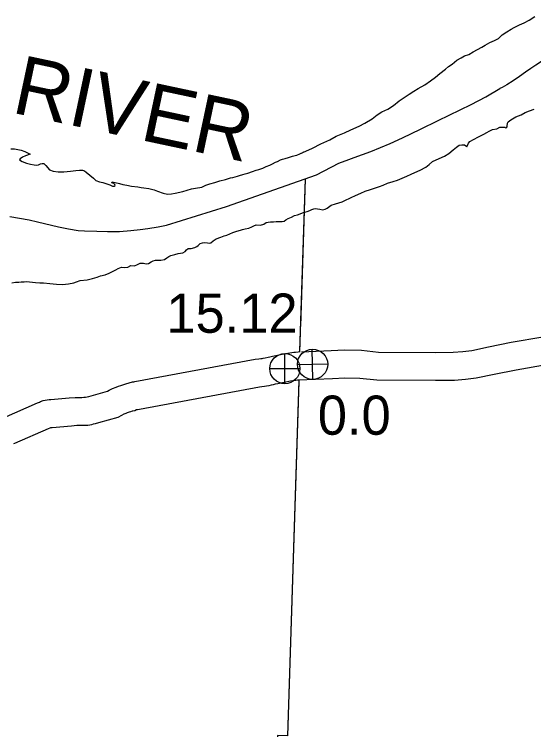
# Model space of a CAD drawing. Extents: x -939622 to -934245, y 1383184 to 1385301.
# Drawn here: x -936296.56 to -936279.78, y 1384600.46 to 1384623.58 of the extents above; entities that cross this region are included whole.
import ezdxf

# ---------------------------------------------------------------- set-up
doc = ezdxf.new("R2010")
doc.units = 0
for name, color, linetype in [('Level 10', 7, 'Continuous'), ('Level 2', 7, 'Continuous'), ('Level 25', 7, 'Continuous'), ('Level 26', 7, 'Continuous'), ('Level 9', 7, 'Continuous')]:
    doc.layers.add(name, color=color, linetype=linetype)

msp = doc.modelspace()

# ---------------------------------------------------------------- linework, layer by layer
at = {"layer": 'Level 10'}
for points in [[(-936276.151, 1384613.777), (-936276.89, 1384613.656), (-936277.427, 1384613.552), (-936277.968, 1384613.442), (-936278.644, 1384613.321), (-936279.484, 1384613.149), (-936280.509, 1384612.969), (-936281.241, 1384612.82), (-936281.782, 1384612.709), (-936282.065, 1384612.675), (-936282.383, 1384612.651), (-936282.954, 1384612.642), (-936284.794, 1384612.656), (-936285.341, 1384612.712), (-936285.89, 1384612.725), (-936286.318, 1384612.704), (-936287.283, 1384612.662)], [(-936275.965, 1384612.895), (-936276.732, 1384612.77), (-936277.252, 1384612.669), (-936277.799, 1384612.558), (-936278.475, 1384612.437), (-936279.315, 1384612.264), (-936280.341, 1384612.085), (-936281.061, 1384611.938), (-936281.638, 1384611.82), (-936281.977, 1384611.779), (-936282.342, 1384611.751), (-936282.95, 1384611.742), (-936284.844, 1384611.756), (-936285.398, 1384611.813), (-936285.879, 1384611.825), (-936286.277, 1384611.805), (-936287.378, 1384611.757)], [(-936296.91, 1384610.542), (-936295.814, 1384611.024), (-936295.753, 1384611.049), (-936295.715, 1384611.066), (-936295.634, 1384611.098), (-936295.568, 1384611.112), (-936295.497, 1384611.122), (-936295.432, 1384611.129), (-936295.385, 1384611.129), (-936294.785, 1384611.182), (-936294.594, 1384611.197), (-936294.466, 1384611.202), (-936294.385, 1384611.2), (-936294.315, 1384611.204), (-936294.272, 1384611.204), (-936294.264, 1384611.206), (-936294.211, 1384611.22), (-936294.154, 1384611.232), (-936294.082, 1384611.253), (-936293.546, 1384611.406), (-936293.502, 1384611.429), (-936293.387, 1384611.486), (-936293.274, 1384611.535), (-936293.19, 1384611.564), (-936293.117, 1384611.587), (-936293.09, 1384611.596), (-936293.022, 1384611.621), (-936292.959, 1384611.638), (-936292.855, 1384611.671), (-936292.743, 1384611.701), (-936292.695, 1384611.707), (-936292.67, 1384611.711), (-936288.778, 1384612.433), (-936288.663, 1384612.448), (-936288.598, 1384612.454), (-936288.554, 1384612.462), (-936288.516, 1384612.468), (-936288.459, 1384612.484), (-936288.362, 1384612.503), (-936288.3, 1384612.516), (-936288.224, 1384612.531), (-936287.794, 1384612.62), (-936287.726, 1384612.629), (-936287.664, 1384612.643), (-936287.591, 1384612.651), (-936287.526, 1384612.661), (-936287.476, 1384612.666), (-936287.392, 1384612.675), (-936287.349, 1384612.68)], [(-936296.573, 1384609.706), (-936296.546, 1384609.719), (-936295.461, 1384610.196), (-936295.403, 1384610.22), (-936295.383, 1384610.229), (-936295.341, 1384610.229), (-936294.71, 1384610.286), (-936294.541, 1384610.299), (-936294.46, 1384610.302), (-936294.374, 1384610.3), (-936294.288, 1384610.304), (-936294.181, 1384610.305), (-936294.058, 1384610.329), (-936293.998, 1384610.346), (-936293.935, 1384610.359), (-936293.834, 1384610.388), (-936293.207, 1384610.566), (-936293.089, 1384610.629), (-936293.008, 1384610.669), (-936292.949, 1384610.695), (-936292.907, 1384610.709), (-936292.843, 1384610.73), (-936292.792, 1384610.746), (-936292.747, 1384610.763), (-936292.737, 1384610.766), (-936292.671, 1384610.779), (-936292.61, 1384610.805), (-936292.604, 1384610.807), (-936292.576, 1384610.814), (-936292.514, 1384610.824), (-936288.635, 1384611.544), (-936288.559, 1384611.554), (-936288.48, 1384611.562), (-936288.411, 1384611.573), (-936288.323, 1384611.587), (-936288.249, 1384611.608), (-936288.185, 1384611.621), (-936288.121, 1384611.634), (-936288.043, 1384611.65), (-936287.642, 1384611.732), (-936287.567, 1384611.742), (-936287.516, 1384611.754), (-936287.469, 1384611.759), (-936287.414, 1384611.768), (-936287.394, 1384611.77)]]:
    msp.add_lwpolyline(points, dxfattribs=at)
at = {"layer": 'Level 2'}
for points in [[(-936277.302, 1384623.577), (-936277.562, 1384623.367), (-936277.777, 1384623.205), (-936277.964, 1384623.069), (-936278.191, 1384622.919), (-936278.433, 1384622.751), (-936278.625, 1384622.624), (-936278.897, 1384622.456), (-936279.087, 1384622.327), (-936279.303, 1384622.192), (-936279.489, 1384622.076), (-936279.711, 1384621.929), (-936279.868, 1384621.825), (-936280.039, 1384621.713), (-936280.241, 1384621.565), (-936280.447, 1384621.429), (-936280.647, 1384621.295), (-936280.799, 1384621.212), (-936280.872, 1384621.178)], [(-936277.302, 1384623.577), (-936277.562, 1384623.367), (-936277.777, 1384623.205), (-936277.964, 1384623.069), (-936278.191, 1384622.919), (-936278.433, 1384622.751), (-936278.625, 1384622.624), (-936278.897, 1384622.456), (-936279.087, 1384622.327), (-936279.303, 1384622.192), (-936279.489, 1384622.076), (-936279.711, 1384621.929), (-936279.868, 1384621.825), (-936280.039, 1384621.713), (-936280.241, 1384621.565), (-936280.447, 1384621.429), (-936280.647, 1384621.295), (-936280.799, 1384621.212), (-936280.872, 1384621.178)], [(-936283.436, 1384619.867), (-936282.863, 1384620.144), (-936281.795, 1384620.662), (-936281.33, 1384620.912), (-936280.872, 1384621.178)], [(-936283.436, 1384619.867), (-936282.863, 1384620.144), (-936281.795, 1384620.662), (-936281.33, 1384620.912), (-936280.872, 1384621.178)], [(-936286.799, 1384618.389), (-936286.079, 1384618.772), (-936285.752, 1384618.891), (-936285.584, 1384618.948), (-936285.043, 1384619.148), (-936284.42, 1384619.407), (-936284.019, 1384619.589), (-936283.436, 1384619.867)], [(-936286.799, 1384618.389), (-936286.079, 1384618.772), (-936285.752, 1384618.891), (-936285.584, 1384618.948), (-936285.043, 1384619.148), (-936284.42, 1384619.407), (-936284.019, 1384619.589), (-936283.436, 1384619.867)], [(-936296.705, 1384617.048), (-936296.393, 1384616.988), (-936296.081, 1384616.932), (-936295.808, 1384616.869), (-936295.13, 1384616.711), (-936294.809, 1384616.642), (-936294.498, 1384616.595), (-936294.291, 1384616.585), (-936293.896, 1384616.571), (-936293.546, 1384616.56), (-936293.163, 1384616.564), (-936292.798, 1384616.592), (-936292.499, 1384616.628), (-936292.245, 1384616.658), (-936291.913, 1384616.716), (-936291.648, 1384616.77), (-936289.709, 1384617.373), (-936286.799, 1384618.389)], [(-936296.705, 1384617.048), (-936296.393, 1384616.988), (-936296.081, 1384616.932), (-936295.808, 1384616.869), (-936295.13, 1384616.711), (-936294.809, 1384616.642), (-936294.498, 1384616.595), (-936294.291, 1384616.585), (-936293.896, 1384616.571), (-936293.546, 1384616.56), (-936293.163, 1384616.564), (-936292.798, 1384616.592), (-936292.499, 1384616.628), (-936292.245, 1384616.658), (-936291.913, 1384616.716), (-936291.648, 1384616.77), (-936289.709, 1384617.373), (-936286.799, 1384618.389)], [(-936287.165, 1384618.261), (-936286.799, 1384618.389)], [(-936287.165, 1384618.261), (-936287.342, 1384612.663)], [(-936287.166, 1384618.247), (-936287.341, 1384612.697)], [(-936287.166, 1384618.247), (-936287.316, 1384613.5)], [(-936287.371, 1384611.749), (-936287.733, 1384600.271), (-936288.056, 1384600.276), (-936288.242, 1384590.061), (-936288.252, 1384588.537)], [(-936287.372, 1384611.71), (-936287.733, 1384600.271), (-936288.056, 1384600.276), (-936288.242, 1384590.061), (-936288.252, 1384588.502)]]:
    msp.add_lwpolyline(points, dxfattribs=at)
at = {"layer": 'Level 26'}
for p, q in [((-936287.819, 1384611.642), (-936287.819, 1384612.617)), ((-936286.913, 1384611.783), (-936286.935, 1384612.759)), ((-936288.306, 1384612.129), (-936287.331, 1384612.129)), ((-936287.412, 1384612.26), (-936286.436, 1384612.282))]:
    msp.add_line(p, q, dxfattribs=at)
for centre, radius in [((-936287.819, 1384612.129), 0.487), ((-936286.924, 1384612.271), 0.488)]:
    msp.add_circle(centre, radius, dxfattribs=at)
at = {"layer": 'Level 9'}
for points in [[(-936287.333, 1384619.065), (-936286.929, 1384619.254), (-936286.654, 1384619.392), (-936286.364, 1384619.519), (-936286.157, 1384619.639), (-936285.897, 1384619.747), (-936285.685, 1384619.849), (-936285.418, 1384619.963), (-936285.233, 1384620.065), (-936284.997, 1384620.203), (-936284.838, 1384620.332), (-936284.691, 1384620.422), (-936284.494, 1384620.509), (-936284.309, 1384620.629), (-936284.123, 1384620.785), (-936283.967, 1384620.887), (-936283.8, 1384621.001), (-936283.65, 1384621.094), (-936283.51, 1384621.178), (-936283.3, 1384621.304), (-936283.115, 1384621.424), (-936282.953, 1384621.547), (-936282.81, 1384621.661), (-936282.63, 1384621.802), (-936282.529, 1384621.892), (-936282.418, 1384621.964), (-936282.262, 1384622.093), (-936282.119, 1384622.174), (-936282.017, 1384622.231), (-936281.879, 1384622.282), (-936281.73, 1384622.366), (-936281.598, 1384622.438), (-936281.455, 1384622.513), (-936281.344, 1384622.582), (-936281.194, 1384622.666), (-936281.048, 1384622.732), (-936280.913, 1384622.798), (-936280.793, 1384622.915), (-936280.644, 1384623.009), (-936280.506, 1384623.093), (-936280.408, 1384623.153), (-936280.234, 1384623.234), (-936280.091, 1384623.3), (-936279.929, 1384623.384), (-936279.738, 1384623.507)], [(-936287.333, 1384619.065), (-936286.929, 1384619.254), (-936286.654, 1384619.392), (-936286.364, 1384619.519), (-936286.157, 1384619.639), (-936285.897, 1384619.747), (-936285.685, 1384619.849), (-936285.418, 1384619.963), (-936285.233, 1384620.065), (-936284.997, 1384620.203), (-936284.838, 1384620.332), (-936284.691, 1384620.422), (-936284.494, 1384620.509), (-936284.309, 1384620.629), (-936284.123, 1384620.785), (-936283.967, 1384620.887), (-936283.8, 1384621.001), (-936283.65, 1384621.094), (-936283.51, 1384621.178), (-936283.3, 1384621.304), (-936283.115, 1384621.424), (-936282.953, 1384621.547), (-936282.81, 1384621.661), (-936282.63, 1384621.802), (-936282.529, 1384621.892), (-936282.418, 1384621.964), (-936282.262, 1384622.093), (-936282.119, 1384622.174), (-936282.017, 1384622.231), (-936281.879, 1384622.282), (-936281.73, 1384622.366), (-936281.598, 1384622.438), (-936281.455, 1384622.513), (-936281.344, 1384622.582), (-936281.194, 1384622.666), (-936281.048, 1384622.732), (-936280.913, 1384622.798), (-936280.793, 1384622.915), (-936280.644, 1384623.009), (-936280.506, 1384623.093), (-936280.408, 1384623.153), (-936280.234, 1384623.234), (-936280.091, 1384623.3), (-936279.929, 1384623.384), (-936279.738, 1384623.507)], [(-936286.839, 1384617.308), (-936286.687, 1384617.286), (-936286.597, 1384617.262), (-936286.52, 1384617.283), (-936286.451, 1384617.316), (-936286.325, 1384617.409), (-936286.188, 1384617.454), (-936285.966, 1384617.514), (-936285.9, 1384617.556), (-936285.676, 1384617.655), (-936285.533, 1384617.727), (-936285.362, 1384617.802), (-936285.227, 1384617.86), (-936285.048, 1384617.914), (-936284.922, 1384617.956), (-936284.761, 1384618.019), (-936284.644, 1384618.058), (-936284.504, 1384618.118), (-936284.321, 1384618.181), (-936284.183, 1384618.223), (-936284.034, 1384618.286), (-936283.878, 1384618.349), (-936283.741, 1384618.409), (-936283.618, 1384618.463), (-936283.442, 1384618.538), (-936283.268, 1384618.637), (-936283.157, 1384618.724), (-936283.044, 1384618.817), (-936282.834, 1384618.916), (-936282.664, 1384618.994), (-936282.526, 1384619.084), (-936282.383, 1384619.204), (-936282.272, 1384619.285), (-936282.185, 1384619.348), (-936282.104, 1384619.363), (-936282.018, 1384619.357), (-936281.973, 1384619.33), (-936281.937, 1384619.3), (-936281.913, 1384619.342), (-936281.889, 1384619.414), (-936281.838, 1384619.465), (-936281.719, 1384619.531), (-936281.563, 1384619.618), (-936281.386, 1384619.702), (-936281.288, 1384619.756), (-936281.222, 1384619.798), (-936281.114, 1384619.855), (-936280.974, 1384619.882), (-936280.869, 1384619.933), (-936280.776, 1384619.933), (-936280.716, 1384619.933), (-936280.681, 1384619.912), (-936280.651, 1384619.927), (-936280.636, 1384619.966), (-936280.627, 1384620.065), (-936280.6, 1384620.104), (-936280.519, 1384620.173), (-936280.351, 1384620.26), (-936280.184, 1384620.329), (-936280.052, 1384620.401), (-936279.912, 1384620.464), (-936279.762, 1384620.515)], [(-936286.839, 1384617.308), (-936286.687, 1384617.286), (-936286.597, 1384617.262), (-936286.52, 1384617.283), (-936286.451, 1384617.316), (-936286.325, 1384617.409), (-936286.188, 1384617.454), (-936285.966, 1384617.514), (-936285.9, 1384617.556), (-936285.676, 1384617.655), (-936285.533, 1384617.727), (-936285.362, 1384617.802), (-936285.227, 1384617.86), (-936285.048, 1384617.914), (-936284.922, 1384617.956), (-936284.761, 1384618.019), (-936284.644, 1384618.058), (-936284.504, 1384618.118), (-936284.321, 1384618.181), (-936284.183, 1384618.223), (-936284.034, 1384618.286), (-936283.878, 1384618.349), (-936283.741, 1384618.409), (-936283.618, 1384618.463), (-936283.442, 1384618.538), (-936283.268, 1384618.637), (-936283.157, 1384618.724), (-936283.044, 1384618.817), (-936282.834, 1384618.916), (-936282.664, 1384618.994), (-936282.526, 1384619.084), (-936282.383, 1384619.204), (-936282.272, 1384619.285), (-936282.185, 1384619.348), (-936282.104, 1384619.363), (-936282.018, 1384619.357), (-936281.973, 1384619.33), (-936281.937, 1384619.3), (-936281.913, 1384619.342), (-936281.889, 1384619.414), (-936281.838, 1384619.465), (-936281.719, 1384619.531), (-936281.563, 1384619.618), (-936281.386, 1384619.702), (-936281.288, 1384619.756), (-936281.222, 1384619.798), (-936281.114, 1384619.855), (-936280.974, 1384619.882), (-936280.869, 1384619.933), (-936280.776, 1384619.933), (-936280.716, 1384619.933), (-936280.681, 1384619.912), (-936280.651, 1384619.927), (-936280.636, 1384619.966), (-936280.627, 1384620.065), (-936280.6, 1384620.104), (-936280.519, 1384620.173), (-936280.351, 1384620.26), (-936280.184, 1384620.329), (-936280.052, 1384620.401), (-936279.912, 1384620.464), (-936279.762, 1384620.515)], [(-936296.674, 1384619.236), (-936296.554, 1384619.228), (-936296.443, 1384619.211), (-936296.338, 1384619.189), (-936296.221, 1384619.142), (-936296.119, 1384619.095), (-936296.05, 1384619.063), (-936296.202, 1384619.01), (-936296.3, 1384618.958), (-936296.377, 1384618.906), (-936296.395, 1384618.879), (-936296.308, 1384618.817), (-936296.172, 1384618.767), (-936296.043, 1384618.739), (-936295.918, 1384618.713), (-936295.852, 1384618.708), (-936295.777, 1384618.718), (-936295.714, 1384618.745), (-936295.658, 1384618.761), (-936295.607, 1384618.752), (-936295.546, 1384618.693), (-936295.425, 1384618.553), (-936295.308, 1384618.507), (-936295.149, 1384618.484), (-936294.957, 1384618.483), (-936294.751, 1384618.507), (-936294.572, 1384618.527), (-936294.458, 1384618.54), (-936294.357, 1384618.538), (-936294.291, 1384618.518), (-936294.239, 1384618.482), (-936294.125, 1384618.384), (-936294.004, 1384618.278), (-936293.928, 1384618.213), (-936293.811, 1384618.166), (-936293.703, 1384618.143), (-936293.577, 1384618.099), (-936293.478, 1384618.067), (-936293.385, 1384618.026), (-936293.331, 1384618.021), (-936293.307, 1384618.048), (-936293.313, 1384618.078), (-936293.35, 1384618.108), (-936293.407, 1384618.137), (-936293.401, 1384618.167), (-936293.167, 1384618.116), (-936293.053, 1384618.084), (-936292.924, 1384618.058), (-936292.774, 1384618.03), (-936292.567, 1384618.002), (-936292.459, 1384617.982), (-936292.376, 1384617.974), (-936292.211, 1384617.946), (-936292.046, 1384617.903), (-936291.932, 1384617.859), (-936291.751, 1384617.798), (-936291.61, 1384617.77), (-936291.482, 1384617.774), (-936291.362, 1384617.796), (-936291.121, 1384617.856), (-936290.84, 1384617.943), (-936290.712, 1384617.962), (-936290.503, 1384617.992), (-936290.372, 1384618.053), (-936290.246, 1384618.097), (-936290.085, 1384618.14), (-936289.924, 1384618.196), (-936289.739, 1384618.237)], [(-936296.674, 1384619.236), (-936296.554, 1384619.228), (-936296.443, 1384619.211), (-936296.338, 1384619.189), (-936296.221, 1384619.142), (-936296.119, 1384619.095), (-936296.05, 1384619.063), (-936296.202, 1384619.01), (-936296.3, 1384618.958), (-936296.377, 1384618.906), (-936296.395, 1384618.879), (-936296.308, 1384618.817), (-936296.172, 1384618.767), (-936296.043, 1384618.739), (-936295.918, 1384618.713), (-936295.852, 1384618.708), (-936295.777, 1384618.718), (-936295.714, 1384618.745), (-936295.658, 1384618.761), (-936295.607, 1384618.752), (-936295.546, 1384618.693), (-936295.425, 1384618.553), (-936295.308, 1384618.507), (-936295.149, 1384618.484), (-936294.957, 1384618.483), (-936294.751, 1384618.507), (-936294.572, 1384618.527), (-936294.458, 1384618.54), (-936294.357, 1384618.538), (-936294.291, 1384618.518), (-936294.239, 1384618.482), (-936294.125, 1384618.384), (-936294.004, 1384618.278), (-936293.928, 1384618.213), (-936293.811, 1384618.166), (-936293.703, 1384618.143), (-936293.577, 1384618.099), (-936293.478, 1384618.067), (-936293.385, 1384618.026), (-936293.331, 1384618.021), (-936293.307, 1384618.048), (-936293.313, 1384618.078), (-936293.35, 1384618.108), (-936293.407, 1384618.137), (-936293.401, 1384618.167), (-936293.167, 1384618.116), (-936293.053, 1384618.084), (-936292.924, 1384618.058), (-936292.774, 1384618.03), (-936292.567, 1384618.002), (-936292.459, 1384617.982), (-936292.376, 1384617.974), (-936292.211, 1384617.946), (-936292.046, 1384617.903), (-936291.932, 1384617.859), (-936291.751, 1384617.798), (-936291.61, 1384617.77), (-936291.482, 1384617.774), (-936291.362, 1384617.796), (-936291.121, 1384617.856), (-936290.84, 1384617.943), (-936290.712, 1384617.962), (-936290.503, 1384617.992), (-936290.372, 1384618.053), (-936290.246, 1384618.097), (-936290.085, 1384618.14), (-936289.924, 1384618.196), (-936289.739, 1384618.237)], [(-936289.739, 1384618.237), (-936289.578, 1384618.29), (-936289.5, 1384618.309), (-936289.429, 1384618.324), (-936289.348, 1384618.346), (-936289.283, 1384618.368), (-936289.178, 1384618.402), (-936289.098, 1384618.424), (-936289.011, 1384618.449), (-936288.865, 1384618.496), (-936288.743, 1384618.542), (-936288.662, 1384618.564), (-936288.531, 1384618.607), (-936288.421, 1384618.66), (-936288.308, 1384618.7), (-936288.215, 1384618.746), (-936288.117, 1384618.798), (-936288.06, 1384618.826), (-936287.965, 1384618.872), (-936287.897, 1384618.896), (-936287.81, 1384618.915), (-936287.706, 1384618.949), (-936287.637, 1384618.968), (-936287.568, 1384618.99), (-936287.482, 1384619.015), (-936287.437, 1384619.027), (-936287.333, 1384619.065), (-936287.279, 1384619.092), (-936287.211, 1384619.129)], [(-936289.739, 1384618.237), (-936289.578, 1384618.29), (-936289.5, 1384618.309), (-936289.429, 1384618.324), (-936289.348, 1384618.346), (-936289.283, 1384618.368), (-936289.178, 1384618.402), (-936289.098, 1384618.424), (-936289.011, 1384618.449), (-936288.865, 1384618.496), (-936288.743, 1384618.542), (-936288.662, 1384618.564), (-936288.531, 1384618.607), (-936288.421, 1384618.66), (-936288.308, 1384618.7), (-936288.215, 1384618.746), (-936288.117, 1384618.798), (-936288.06, 1384618.826), (-936287.965, 1384618.872), (-936287.897, 1384618.896), (-936287.81, 1384618.915), (-936287.706, 1384618.949), (-936287.637, 1384618.968), (-936287.568, 1384618.99), (-936287.482, 1384619.015), (-936287.437, 1384619.027), (-936287.333, 1384619.065), (-936287.279, 1384619.092), (-936287.211, 1384619.129)], [(-936288.547, 1384618.602), (-936288.531, 1384618.607), (-936288.421, 1384618.66), (-936288.308, 1384618.7), (-936288.215, 1384618.746), (-936288.117, 1384618.798), (-936288.06, 1384618.826), (-936287.965, 1384618.872), (-936287.897, 1384618.896), (-936287.81, 1384618.915), (-936287.706, 1384618.949), (-936287.637, 1384618.968), (-936287.568, 1384618.99), (-936287.482, 1384619.015), (-936287.437, 1384619.027), (-936287.333, 1384619.065), (-936287.279, 1384619.092), (-936287.211, 1384619.129)], [(-936288.354, 1384616.86), (-936288.285, 1384616.869), (-936288.19, 1384616.87), (-936288.1, 1384616.88), (-936287.998, 1384616.888), (-936287.908, 1384616.883), (-936287.843, 1384616.895), (-936287.783, 1384616.932), (-936287.709, 1384616.978), (-936287.602, 1384617.027), (-936287.506, 1384617.073), (-936287.414, 1384617.104), (-936287.327, 1384617.132), (-936287.25, 1384617.16), (-936287.187, 1384617.184), (-936287.104, 1384617.206), (-936287.014, 1384617.234), (-936286.952, 1384617.268), (-936286.886, 1384617.29), (-936286.839, 1384617.308)], [(-936288.354, 1384616.86), (-936288.285, 1384616.869), (-936288.19, 1384616.87), (-936288.1, 1384616.88), (-936287.998, 1384616.888), (-936287.908, 1384616.883), (-936287.843, 1384616.895), (-936287.783, 1384616.932), (-936287.709, 1384616.978), (-936287.602, 1384617.027), (-936287.506, 1384617.073), (-936287.414, 1384617.104), (-936287.327, 1384617.132), (-936287.25, 1384617.16), (-936287.187, 1384617.184), (-936287.104, 1384617.206), (-936287.014, 1384617.234), (-936286.952, 1384617.268), (-936286.886, 1384617.29), (-936286.839, 1384617.308)], [(-936288.354, 1384616.86), (-936288.285, 1384616.869), (-936288.19, 1384616.87), (-936288.1, 1384616.88), (-936287.998, 1384616.888), (-936287.908, 1384616.883), (-936287.843, 1384616.895), (-936287.783, 1384616.932), (-936287.709, 1384616.978), (-936287.602, 1384617.027), (-936287.506, 1384617.073), (-936287.414, 1384617.104), (-936287.327, 1384617.132), (-936287.25, 1384617.16), (-936287.187, 1384617.184), (-936287.104, 1384617.206), (-936287.014, 1384617.234), (-936286.952, 1384617.268), (-936286.886, 1384617.29), (-936286.839, 1384617.308)], [(-936296.643, 1384614.906), (-936296.527, 1384614.925), (-936296.413, 1384614.923), (-936296.341, 1384614.93), (-936296.246, 1384614.937), (-936296.162, 1384614.944), (-936296.066, 1384614.936), (-936295.88, 1384614.911), (-936295.737, 1384614.907), (-936295.614, 1384614.905), (-936295.413, 1384614.877), (-936295.198, 1384614.856), (-936295.006, 1384614.846), (-936294.806, 1384614.866), (-936294.638, 1384614.901), (-936294.552, 1384614.929), (-936294.433, 1384614.972), (-936294.203, 1384615.004), (-936294.038, 1384615.042), (-936293.889, 1384615.086), (-936293.773, 1384615.126), (-936293.63, 1384615.161), (-936293.502, 1384615.213), (-936293.385, 1384615.265), (-936293.281, 1384615.324), (-936293.21, 1384615.366), (-936293.094, 1384615.404), (-936293.001, 1384615.396), (-936292.893, 1384615.409), (-936292.801, 1384615.458), (-936292.681, 1384615.456), (-936292.58, 1384615.49), (-936292.491, 1384615.533), (-936292.383, 1384615.537), (-936292.296, 1384615.52), (-936292.221, 1384615.527), (-936292.135, 1384615.585), (-936292.075, 1384615.613), (-936291.995, 1384615.629), (-936291.908, 1384615.639), (-936291.824, 1384615.633), (-936291.708, 1384615.659), (-936291.631, 1384615.714), (-936291.574, 1384615.753), (-936291.509, 1384615.787), (-936291.377, 1384615.815), (-936291.267, 1384615.847), (-936291.118, 1384615.866), (-936291.043, 1384615.909), (-936291.002, 1384615.97), (-936290.939, 1384616.009), (-936290.847, 1384616.016), (-936290.727, 1384616.045), (-936290.662, 1384616.072), (-936290.62, 1384616.112), (-936290.552, 1384616.17), (-936290.478, 1384616.191), (-936290.412, 1384616.201), (-936290.322, 1384616.193), (-936290.253, 1384616.182), (-936290.214, 1384616.197), (-936290.131, 1384616.255), (-936290.042, 1384616.322), (-936289.884, 1384616.381), (-936289.777, 1384616.424), (-936289.69, 1384616.443), (-936289.601, 1384616.48), (-936289.5, 1384616.532), (-936289.368, 1384616.57), (-936289.255, 1384616.607), (-936289.189, 1384616.628), (-936289.1, 1384616.65), (-936288.98, 1384616.67), (-936288.891, 1384616.707), (-936288.802, 1384616.756), (-936288.745, 1384616.771), (-936288.607, 1384616.764), (-936288.503, 1384616.801), (-936288.42, 1384616.847), (-936288.354, 1384616.86)], [(-936296.643, 1384614.906), (-936296.527, 1384614.925), (-936296.413, 1384614.923), (-936296.341, 1384614.93), (-936296.246, 1384614.937), (-936296.162, 1384614.944), (-936296.066, 1384614.936), (-936295.88, 1384614.911), (-936295.737, 1384614.907), (-936295.614, 1384614.905), (-936295.413, 1384614.877), (-936295.198, 1384614.856), (-936295.006, 1384614.846), (-936294.806, 1384614.866), (-936294.638, 1384614.901), (-936294.552, 1384614.929), (-936294.433, 1384614.972), (-936294.203, 1384615.004), (-936294.038, 1384615.042), (-936293.889, 1384615.086), (-936293.773, 1384615.126), (-936293.63, 1384615.161), (-936293.502, 1384615.213), (-936293.385, 1384615.265), (-936293.281, 1384615.324), (-936293.21, 1384615.366), (-936293.094, 1384615.404), (-936293.001, 1384615.396), (-936292.893, 1384615.409), (-936292.801, 1384615.458), (-936292.681, 1384615.456), (-936292.58, 1384615.49), (-936292.491, 1384615.533), (-936292.383, 1384615.537), (-936292.296, 1384615.52), (-936292.221, 1384615.527), (-936292.135, 1384615.585), (-936292.075, 1384615.613), (-936291.995, 1384615.629), (-936291.908, 1384615.639), (-936291.824, 1384615.633), (-936291.708, 1384615.659), (-936291.631, 1384615.714), (-936291.574, 1384615.753), (-936291.509, 1384615.787), (-936291.377, 1384615.815), (-936291.267, 1384615.847), (-936291.118, 1384615.866), (-936291.043, 1384615.909), (-936291.002, 1384615.97), (-936290.939, 1384616.009), (-936290.847, 1384616.016), (-936290.727, 1384616.045), (-936290.662, 1384616.072), (-936290.62, 1384616.112), (-936290.552, 1384616.17), (-936290.478, 1384616.191), (-936290.412, 1384616.201), (-936290.322, 1384616.193), (-936290.253, 1384616.182), (-936290.214, 1384616.197), (-936290.131, 1384616.255), (-936290.042, 1384616.322), (-936289.884, 1384616.381), (-936289.777, 1384616.424), (-936289.69, 1384616.443), (-936289.601, 1384616.48), (-936289.5, 1384616.532), (-936289.368, 1384616.57), (-936289.255, 1384616.607), (-936289.189, 1384616.628), (-936289.1, 1384616.65), (-936288.98, 1384616.67), (-936288.891, 1384616.707), (-936288.802, 1384616.756), (-936288.745, 1384616.771), (-936288.607, 1384616.764), (-936288.503, 1384616.801), (-936288.42, 1384616.847), (-936288.354, 1384616.86)], [(-936288.77, 1384616.765), (-936288.745, 1384616.771), (-936288.607, 1384616.764), (-936288.503, 1384616.801), (-936288.42, 1384616.847), (-936288.354, 1384616.86)]]:
    msp.add_lwpolyline(points, dxfattribs=at)

# ---------------------------------------------------------------- texts
at = {"layer": 'Level 25'}
for s, p in [('15.12', (-936291.648, 1384613.288)), ('0.0', (-936286.754, 1384609.993))]:
    msp.add_text(s, height=1.2672, dxfattribs=at).set_placement(p)
at = {"layer": 'Level 9'}
msp.add_text('RIVER', height=1.9008, rotation=348, dxfattribs=at).set_placement((-936296.691, 1384620.411))

doc.saveas('drawing.dxf')
